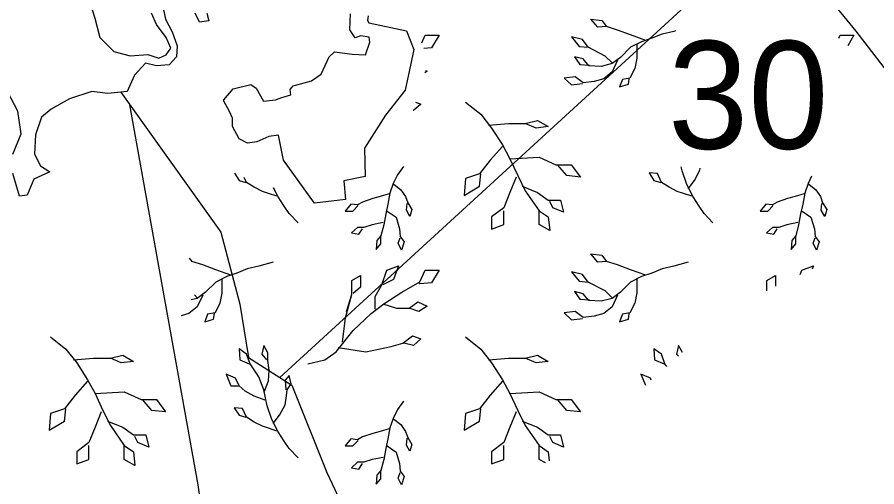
# Model space of a CAD drawing. Extents: x 380424 to 701066, y 1117407 to 1412949.
# Drawn here: x 511499 to 515083, y 1242803 to 1244763 of the extents above; entities that cross this region are included whole.
import ezdxf

# ---------------------------------------------------------------- set-up
doc = ezdxf.new("R2010")
doc.units = 0
for name, color, linetype in [('Cities Incorporated Area', 7, 'Continuous'), ('Mangroves', 7, 'Continuous'), ('Narrow Canals', 7, 'Continuous'), ('Section Numbers', 7, 'Continuous')]:
    doc.layers.add(name, color=color, linetype=linetype)

msp = doc.modelspace()

# ---------------------------------------------------------------- linework, layer by layer
at = {"layer": 'Cities Incorporated Area'}
for points in [[(512107.2, 1244801), (512117.3, 1244755.3), (512145.2, 1244702), (512165.5, 1244643.7), (512163, 1244598), (512132.5, 1244565), (512079.3, 1244559.9), (512034.2, 1244571.8), (511987.9, 1244521.7), (511957.5, 1244453.1), (511876.3, 1244445.5), (511810.3, 1244453.1), (511716.5, 1244422.7), (511640.4, 1244379.5), (511599.7, 1244346), (511575.2, 1244272.5), (511571.7, 1244192), (511596.2, 1244143), (511634.6, 1244118.5), (511568.2, 1244087), (511540.2, 1244020.5), (511508.7, 1244017), (511480.7, 1244111.5)], [(511805.3, 1244815.8), (511823, 1244759.9), (511843.3, 1244678.7), (511901.7, 1244620.3), (511970.2, 1244602.6), (512043.7, 1244607.6), (512089.4, 1244592.9), (512119.8, 1244605.6), (512140.1, 1244633.5), (512119.8, 1244679.2), (512079.3, 1244732.5), (512059, 1244780.7)], [(512289.8, 1244780.7), (512297.4, 1244747.7), (512259.4, 1244742.7), (512241.6, 1244780.7)], [(512962.1, 1244769.4), (512959.6, 1244749), (512964.7, 1244740.1), (513121.8, 1244706.5), (513152.4, 1244628.4), (513116.9, 1244458.3), (513034.4, 1244354.6), (512946.9, 1244217.1), (512949.4, 1244098.7), (512860.6, 1244080.9), (512868.3, 1244002.2), (512738.9, 1243987), (512609.5, 1244167.2), (512589.2, 1244271.2), (512548.6, 1244266.1), (512497.9, 1244243.2), (512459.8, 1244238.2), (512424.3, 1244255.9), (512396.4, 1244306.7), (512396.4, 1244342.2), (512383.7, 1244370.2), (512360.9, 1244413.3), (512360.9, 1244418.4), (512398.9, 1244464.1), (512472.5, 1244481.9), (512495.3, 1244466.6), (512525.8, 1244413.3), (512576.5, 1244418.4), (512601.9, 1244428.5), (512639.9, 1244438.7), (512637.4, 1244461.5), (512650.1, 1244476.8), (512726.2, 1244497.1), (512766.8, 1244525), (512799.8, 1244598.6), (512822.6, 1244618.9), (512896.2, 1244608.8), (512952, 1244606.2), (512969.7, 1244659.5), (512967.2, 1244679.9), (512931.7, 1244684.9), (512908.8, 1244677.3), (512886, 1244710.3), (512888.5, 1244777.7)], [(511480.7, 1244192), (511515.7, 1244276), (511501.7, 1244370.5), (511459.8, 1244451)]]:
    msp.add_lwpolyline(points, dxfattribs=at)
at = {"layer": 'Mangroves'}
msp.add_line((512872.7, 1243535.4), (512894.8, 1243606.3), dxfattribs=at)
for points in [[(514119.7, 1244666.7), (514056.8, 1244689.6), (514002.4, 1244709.6), (513956.7, 1244723.9), (513919.5, 1244721.1), (513890.9, 1244755.4), (513936.6, 1244749.7), (513956.7, 1244723.9)], [(514244.3, 1244706), (514237, 1244703.9), (514188.3, 1244692.5), (514145.4, 1244675.3), (514102.5, 1244661), (514056.8, 1244638.1), (514013.9, 1244595.2), (513979.5, 1244569.5), (513933.8, 1244558), (513882.3, 1244560.9), (513859.4, 1244589.5), (513822.2, 1244598.1), (513845.1, 1244566.6), (513885.1, 1244563.8)], [(513186.1, 1244656.9), (513200.3, 1244688.1)], [(513200.3, 1244688.1), (513257.8, 1244688.1)], [(513257.8, 1244688.1), (513226.8, 1244635)], [(513979.5, 1244572.3), (513950.9, 1244600.9), (513879.4, 1244638.1), (513856.5, 1244669.6), (513810.8, 1244681), (513842.2, 1244641), (513879.4, 1244638.1)], [(514924.8, 1244676.1), (514930.3, 1244688.1), (514987.8, 1244688.1), (514961.9, 1244643.8)], [(513226.8, 1244635), (513195, 1244632.1)], [(514082.5, 1244649.6), (514082.5, 1244592.4), (514073.9, 1244549.5), (514053.9, 1244509.4), (514022.4, 1244503.7), (514011, 1244472.2), (514048.2, 1244483.7), (514051, 1244506.5)], [(514002.4, 1244583.8), (513979.5, 1244535.1), (513945.2, 1244506.5), (513905.2, 1244495.1), (513859.4, 1244489.4), (513825.1, 1244515.1), (513779.3, 1244509.4), (513810.8, 1244480.8), (513856.5, 1244486.5)], [(513209.1, 1244537.6), (513198.3, 1244530.8)], [(513201.5, 1244541), (513209.1, 1244537.6)], [(513160.3, 1244408.7), (513182.6, 1244400.4)], [(513368.5, 1244409.3), (513432.4, 1244358.2), (513477.1, 1244300.7), (513521.9, 1244230.4), (513553.8, 1244172.9), (513585.8, 1244102.6), (513617.7, 1244038.7), (513675.2, 1243955.6), (513713.6, 1243930.1), (513720, 1243872.5), (513675.2, 1243898.1), (513675.2, 1243955.6)], [(513151.6, 1244373.8), (513149.5, 1244374.3)], [(513182.6, 1244400.4), (513151.6, 1244373.8)], [(513464.4, 1244313.4), (513547.4, 1244319.8), (513617.7, 1244319.8), (513668.8, 1244332.6), (513713.6, 1244307), (513662.4, 1244300.7), (513617.7, 1244319.8)], [(513521.9, 1244224), (513470.8, 1244166.5), (513426, 1244109), (513368.5, 1244089.8), (513362.1, 1244019.5), (513426, 1244057.8), (513432.4, 1244109)], [(513553.8, 1244172.9), (513675.2, 1244179.3), (513745.5, 1244147.3), (513809.4, 1244147.3), (513847.7, 1244096.2), (513790.2, 1244102.6), (513751.9, 1244147.3)], [(513110.1, 1244140.4), (513084.4, 1244106.1)], [(514400, 1243904.8), (514363.2, 1243944), (514342.1, 1243974.2), (514317.1, 1244013.4), (514291.3, 1244064.9), (514271.3, 1244122.1), (514267.6, 1244139.1)], [(514296.9, 1244047), (514322.8, 1244082.1), (514345.7, 1244125), (514347.1, 1244133.4)], [(512405, 1244111.9), (512424, 1244082.1)], [(512455.5, 1244073.5), (512445.7, 1244094.7)], [(513084.4, 1244106.1), (513067.2, 1244068.9)], [(513579.4, 1244096.2), (513553.8, 1244032.3), (513528.3, 1243968.4), (513477.1, 1243930.1), (513477.1, 1243878.9), (513528.3, 1243898.1), (513528.3, 1243955.6)], [(514311.4, 1244016.3), (514277, 1244027.7), (514251.3, 1244036.3), (514217, 1244053.5), (514185.5, 1244073.5), (514168.3, 1244110.7), (514134, 1244113.6), (514154, 1244082.1), (514182.6, 1244073.5)], [(514811.6, 1244100), (514797.2, 1244068.9), (514782.9, 1244028.9), (514774.4, 1243983.1), (514765.5, 1243943.3), (514757.2, 1243897.3), (514745.8, 1243851.5), (514728.6, 1243831.5), (514725.7, 1243794.3), (514745.8, 1243817.2), (514745.8, 1243851.5)], [(512424, 1244082.1), (512452.6, 1244073.5)], [(512487, 1244053.5), (512455.5, 1244073.5)], [(512521.3, 1244036.3), (512487, 1244053.5)], [(512566.9, 1244047), (512569.9, 1244051.1)], [(512587.1, 1244013.4), (512568.1, 1244051.5)], [(513067.2, 1244068.9), (513052.9, 1244028.9)], [(513070.1, 1244066), (513098.7, 1244043.2), (513118.7, 1244014.6), (513127.3, 1243988.8), (513144.5, 1243960.2), (513135.9, 1243931.6), (513121.6, 1243957.4), (513124.4, 1243986)], [(513604.9, 1244057.8), (513668.8, 1244032.3), (513713.6, 1244000.3), (513764.7, 1244000.3), (513777.5, 1243949.2), (513732.7, 1243968.4), (513720, 1243994)], [(514800.1, 1244066.1), (514828.7, 1244043.2), (514848.7, 1244014.6), (514857.3, 1243988.8), (514874.5, 1243960.2), (514865.9, 1243931.6), (514851.6, 1243957.4), (514854.4, 1243986)], [(512547, 1244027.7), (512521.3, 1244036.3)], [(512581.4, 1244016.3), (512547, 1244027.7)], [(512612.1, 1243974.2), (512587.1, 1244013.4)], [(513012.9, 1244014.6), (512981.4, 1244006)], [(513050.1, 1244026), (513012.9, 1244014.6)], [(513052.9, 1244028.9), (513044.4, 1243983.1)], [(514780.1, 1244026), (514742.9, 1244014.6), (514711.4, 1244006), (514668.5, 1243991.7), (514648.5, 1243980.2), (514619.9, 1243983.1), (514597, 1243954.5), (514628.5, 1243954.5), (514651.4, 1243977.4)], [(512889.9, 1243983.1), (512867, 1243954.5)], [(512918.5, 1243980.2), (512889.9, 1243983.1)], [(512898.5, 1243954.5), (512921.4, 1243977.4)], [(512938.5, 1243991.7), (512918.5, 1243980.2)], [(512981.4, 1244006), (512938.5, 1243991.7)], [(513044.4, 1243983.1), (513035.5, 1243943.3)], [(512633.2, 1243944), (512612.1, 1243974.2)], [(512670, 1243904.7), (512633.2, 1243944)], [(512867, 1243954.5), (512898.5, 1243954.5)], [(513035.5, 1243943.3), (513027.2, 1243897.3)], [(513041.5, 1243954.5), (513078.7, 1243928.8), (513093, 1243880.1), (513095.8, 1243848.7), (513113, 1243825.8), (513101.6, 1243791.5), (513087.3, 1243820.1), (513095.8, 1243842.9)], [(514771.5, 1243954.5), (514808.7, 1243928.8), (514823, 1243880.1), (514825.8, 1243848.7), (514843, 1243825.8), (514831.6, 1243791.5), (514817.3, 1243820.1), (514825.8, 1243843)], [(513024.3, 1243905.9), (512978.6, 1243897.3), (512944.2, 1243885.8), (512918.5, 1243885.8), (512892.8, 1243863), (512924.2, 1243857.2), (512938.5, 1243880.1)], [(514754.3, 1243905.9), (514708.6, 1243897.3), (514674.2, 1243885.9), (514648.5, 1243885.9), (514622.8, 1243863), (514654.2, 1243857.3), (514668.5, 1243880.1)], [(513027.2, 1243897.3), (513015.8, 1243851.5)], [(513015.8, 1243851.5), (512998.6, 1243831.5)], [(513015.8, 1243817.2), (513015.8, 1243851.5)], [(512998.6, 1243831.5), (512995.7, 1243794.3)], [(512995.7, 1243794.3), (513015.8, 1243817.2)], [(514119.7, 1243686.7), (514056.8, 1243709.6), (514002.4, 1243729.6), (513956.7, 1243743.9), (513919.5, 1243741.1), (513890.9, 1243775.4), (513936.6, 1243769.7), (513956.7, 1243743.9)], [(512215.8, 1243757.9), (512226.7, 1243743.9)], [(512226.7, 1243743.9), (512224.2, 1243743.7)], [(512272.4, 1243729.6), (512226.7, 1243743.9)], [(512326.8, 1243709.6), (512272.4, 1243729.6)], [(512567, 1243741.1), (512507, 1243723.9)], [(512992.2, 1243544.3), (512992.2, 1243597.4), (513018.8, 1243646.1), (513040.9, 1243708.1), (513089.6, 1243725.8), (513067.5, 1243668.2), (513023.2, 1243646.1)], [(514297, 1243741.1), (514237, 1243723.9), (514188.3, 1243712.5), (514145.4, 1243695.3), (514102.5, 1243681), (514056.8, 1243658.1), (514013.9, 1243615.2), (513979.5, 1243589.5), (513933.8, 1243578), (513882.3, 1243580.9), (513859.4, 1243609.5), (513822.2, 1243618.1), (513845.1, 1243586.6), (513885.2, 1243583.7)], [(514770.9, 1243708.1), (514819.6, 1243725.8)], [(514819.6, 1243725.8), (514814.4, 1243712.2)], [(512389.7, 1243686.7), (512326.8, 1243709.6)], [(512415.4, 1243695.3), (512372.5, 1243681)], [(512458.3, 1243712.5), (512415.4, 1243695.3)], [(512507, 1243723.9), (512458.3, 1243712.5)], [(512711.1, 1243316.3), (512782, 1243334), (512828.4, 1243367.2), (512899.3, 1243455.8), (512974.5, 1243526.6), (513027.6, 1243566.4), (513102.9, 1243615.1), (513178.1, 1243659.4), (513200.3, 1243708.1), (513257.8, 1243708.1), (513226.8, 1243655), (513178.1, 1243650.5), (513173.8, 1243654.5)], [(513979.5, 1243592.3), (513950.9, 1243620.9), (513879.4, 1243658.1), (513856.5, 1243689.6), (513810.8, 1243701), (513842.2, 1243661), (513879.4, 1243658.1)], [(514764.1, 1243689), (514770.9, 1243708.1)], [(512352.5, 1243669.5), (512352.5, 1243612.3), (512343.9, 1243569.4), (512323.9, 1243529.4), (512292.4, 1243523.7), (512281, 1243492.2), (512318.2, 1243503.6), (512321.1, 1243526.5)], [(512326.8, 1243658.1), (512283.9, 1243615.2)], [(512372.5, 1243681), (512326.8, 1243658.1)], [(512855, 1243407.1), (512868.3, 1243508.9), (512894.8, 1243606.3), (512894.8, 1243663.8), (512930.2, 1243685.9), (512930.2, 1243637.3), (512899.3, 1243610.7)], [(514082.5, 1243669.6), (514082.5, 1243612.4), (514073.9, 1243569.4), (514053.9, 1243529.4), (514022.4, 1243523.7), (514011, 1243492.2), (514048.2, 1243503.7), (514051, 1243526.5)], [(514624.8, 1243663.8), (514660.2, 1243686)], [(514624.8, 1243621.6), (514624.8, 1243663.8)], [(514660.2, 1243686), (514660.2, 1243640.9)], [(512249.5, 1243589.5), (512224.3, 1243583.1)], [(512249.5, 1243592.3), (512237.7, 1243604.1)], [(512283.9, 1243615.2), (512249.5, 1243589.5)], [(512272.4, 1243603.8), (512249.5, 1243555.1)], [(514002.4, 1243603.8), (513979.5, 1243555.1), (513945.2, 1243526.5), (513905.2, 1243515.1), (513859.4, 1243509.4), (513825.1, 1243535.1), (513779.3, 1243529.4), (513810.8, 1243500.8), (513856.5, 1243506.5)], [(512249.5, 1243555.1), (512215.2, 1243526.5)], [(513023.2, 1243566.4), (513080.8, 1243548.7), (513133.9, 1243548.7), (513169.3, 1243575.3), (513209.1, 1243557.6), (513173.7, 1243535.4), (513133.9, 1243548.7)], [(512215.2, 1243526.5), (512182.1, 1243517.1)], [(511638.5, 1243429.3), (511702.4, 1243378.1)], [(512837.3, 1243384.9), (512952.4, 1243367.2), (513058.6, 1243389.4), (513107.3, 1243402.7), (513147.1, 1243433.6), (513182.6, 1243420.4), (513151.6, 1243393.8), (513111.7, 1243402.7)], [(513368.5, 1243429.3), (513432.4, 1243378.2)], [(511702.4, 1243378.1), (511747.1, 1243320.6)], [(512670, 1242924.7), (512633.2, 1242964), (512612.1, 1242994.2), (512587.1, 1243033.4), (512561.3, 1243084.9), (512541.3, 1243142.1), (512527, 1243207.9), (512507, 1243262.3), (512469.8, 1243316.6), (512455.5, 1243356.7), (512424, 1243379.5), (512426.9, 1243333.8), (512466.9, 1243316.6)], [(512529.9, 1243202.2), (512547, 1243245.1), (512549.9, 1243290.9), (512544.2, 1243330.9), (512544.2, 1243362.4), (512527, 1243393.8), (512518.4, 1243356.7), (512538.5, 1243333.8)], [(513432.4, 1243378.2), (513477.1, 1243320.7)], [(514185.5, 1243356.7), (514154, 1243379.5)], [(514154, 1243379.5), (514156.9, 1243333.8)], [(514257, 1243393.8), (514248.4, 1243356.7)], [(514273.4, 1243363.8), (514257, 1243393.8)], [(511734.4, 1243333.4), (511817.4, 1243339.8), (511887.7, 1243339.8), (511938.8, 1243352.6), (511983.6, 1243327), (511932.4, 1243320.6), (511887.7, 1243339.8)], [(513464.4, 1243333.4), (513547.4, 1243339.8), (513617.7, 1243339.8), (513668.8, 1243352.6), (513713.6, 1243327), (513662.4, 1243320.7), (513617.7, 1243339.8)], [(514156.9, 1243333.8), (514196.9, 1243316.6)], [(514199.8, 1243316.6), (514185.5, 1243356.7)], [(514248.4, 1243356.7), (514255.9, 1243348.1)], [(511747.1, 1243320.6), (511791.9, 1243250.4)], [(513477.1, 1243320.7), (513521.9, 1243250.4)], [(514207.7, 1243305.1), (514199.8, 1243316.6)], [(512532.7, 1243165), (512487, 1243182.2), (512449.8, 1243202.2), (512424, 1243225.1), (512409.7, 1243256.5), (512369.7, 1243273.7), (512389.7, 1243225.1), (512421.2, 1243225.1)], [(512566.9, 1243067), (512592.8, 1243102.1), (512615.7, 1243145), (512622.4, 1243183.7), (512624.3, 1243207.9), (512641.4, 1243233.7), (512632.8, 1243268), (512615.7, 1243248), (512618.5, 1243207.9)], [(514139.7, 1243256.5), (514099.7, 1243273.7)], [(514099.7, 1243273.7), (514118.5, 1243227.9)], [(511791.9, 1243244), (511740.8, 1243186.5), (511696, 1243128.9), (511638.5, 1243109.8), (511632.1, 1243039.5), (511696, 1243077.8), (511702.4, 1243128.9)], [(511791.9, 1243250.4), (511823.8, 1243192.8)], [(513521.9, 1243244), (513470.8, 1243186.5), (513426, 1243129), (513368.5, 1243109.8), (513362.1, 1243039.5), (513426, 1243077.8), (513432.4, 1243129)], [(513521.9, 1243250.4), (513553.8, 1243192.9)], [(514143.1, 1243249.1), (514139.7, 1243256.5)], [(511823.8, 1243192.8), (511945.2, 1243199.2), (512015.5, 1243167.3), (512079.4, 1243167.3), (512117.7, 1243116.2), (512060.2, 1243122.6), (512021.9, 1243167.3)], [(511823.8, 1243192.8), (511855.8, 1243122.6)], [(513553.8, 1243192.9), (513675.2, 1243199.2), (513745.5, 1243167.3), (513809.4, 1243167.3), (513847.7, 1243116.2), (513790.2, 1243122.6), (513751.9, 1243167.3)], [(513553.8, 1243192.9), (513585.8, 1243122.6)], [(513110.1, 1243160.4), (513084.4, 1243126.1), (513067.2, 1243088.9), (513052.9, 1243048.9), (513044.4, 1243003.1), (513035.5, 1242963.3), (513027.2, 1242917.3), (513015.8, 1242871.5), (512998.6, 1242851.5), (512995.7, 1242814.3), (513015.8, 1242837.2), (513015.8, 1242871.5)], [(511849.4, 1243116.2), (511823.8, 1243052.3), (511798.3, 1242988.4), (511747.1, 1242950), (511747.1, 1242898.9), (511798.3, 1242918.1), (511798.3, 1242975.6)], [(511855.8, 1243122.6), (511887.7, 1243058.7)], [(512581.4, 1243036.3), (512547, 1243047.7), (512521.3, 1243056.3), (512487, 1243073.5), (512455.5, 1243093.5), (512438.3, 1243130.7), (512404, 1243133.5), (512424, 1243102.1), (512452.6, 1243093.5)], [(513579.4, 1243116.2), (513553.8, 1243052.3), (513528.3, 1242988.4), (513477.1, 1242950), (513477.1, 1242898.9), (513528.3, 1242918.1), (513528.3, 1242975.6)], [(513585.8, 1243122.6), (513617.7, 1243058.7)], [(513070.1, 1243086), (513098.7, 1243063.2), (513118.7, 1243034.6), (513127.3, 1243008.8), (513144.5, 1242980.2), (513135.9, 1242951.6), (513121.6, 1242977.3), (513124.4, 1243006)], [(511874.9, 1243077.8), (511938.8, 1243052.3), (511983.6, 1243020.3), (512034.7, 1243020.3), (512047.5, 1242969.2), (512002.7, 1242988.4), (511990, 1243013.9)], [(511887.7, 1243058.7), (511945.2, 1242975.6)], [(513050.1, 1243046), (513012.9, 1243034.6), (512981.4, 1243026), (512938.5, 1243011.7), (512918.5, 1243000.2), (512889.9, 1243003.1), (512867, 1242974.5), (512898.5, 1242974.5), (512921.4, 1242997.4)], [(513604.9, 1243077.8), (513668.8, 1243052.3), (513713.6, 1243020.3), (513764.7, 1243020.3), (513777.5, 1242969.2), (513732.7, 1242988.4), (513720, 1243013.9)], [(513617.7, 1243058.7), (513675.2, 1242975.6)], [(511945.2, 1242975.6), (511983.6, 1242950)], [(511945.2, 1242918.1), (511945.2, 1242975.6)], [(513041.5, 1242974.5), (513078.7, 1242948.7), (513093, 1242900.1), (513095.8, 1242868.7), (513113, 1242845.8), (513101.6, 1242811.4), (513087.3, 1242840.1), (513095.8, 1242862.9)], [(513675.2, 1242975.6), (513713.6, 1242950)], [(513675.2, 1242918.1), (513675.2, 1242975.6)], [(511983.6, 1242950), (511990, 1242892.5)], [(513713.6, 1242950), (513717.8, 1242912.1)], [(511990, 1242892.5), (511945.2, 1242918.1)], [(513024.3, 1242925.9), (512978.6, 1242917.3), (512944.2, 1242905.8), (512918.5, 1242905.8), (512892.8, 1242883), (512924.2, 1242877.2), (512938.5, 1242900.1)], [(513701.5, 1242903.1), (513675.2, 1242918.1)]]:
    msp.add_lwpolyline(points, dxfattribs=at)
at = {"layer": 'Narrow Canals'}
for points in [[(513760.6, 1246012.4), (514410.5, 1245421.8), (514995.5, 1244704.8), (515528.5, 1244013.8), (516614.5, 1242120.8), (517242.5, 1240917.8), (518460.5, 1240121.8)], [(515295.7, 1245558.5), (514911.5, 1245384.8), (512593.7, 1243259.9)], [(511930.5, 1244450.6), (512347.5, 1243866.8), (512427.5, 1243565.8), (512463.5, 1243343.8), (512643.5, 1243227.8), (512790.5, 1242863.8), (512933.5, 1242558.8), (513123.5, 1241777.8), (513170.5, 1241555.8), (513218.5, 1241371.8), (513302.5, 1241191.8), (513497.5, 1240659.8), (513608.5, 1240469.8), (513803.5, 1240274.8), (514120.5, 1240131.8), (514325.5, 1239973.8), (514568.5, 1239820.8), (514747.5, 1239694.8), (515101.5, 1239298.8)], [(515074.5, 1237937.8), (511514.5, 1237980.8), (511651.5, 1239741.8), (512115.5, 1240643.8), (512253.5, 1240933.8), (512374.5, 1241239.8), (512442.5, 1241513.8), (512458.5, 1241703.8), (512395.5, 1241972.8), (512321.5, 1242341.8), (512253.5, 1242811.8), (511968.6, 1244397.2)]]:
    msp.add_lwpolyline(points, dxfattribs=at)

# ---------------------------------------------------------------- texts
at = {"layer": 'Section Numbers'}
msp.add_text('30', height=450, rotation=0.0004, dxfattribs=at).set_placement((514212.6, 1244214.2))

doc.saveas('drawing.dxf')
